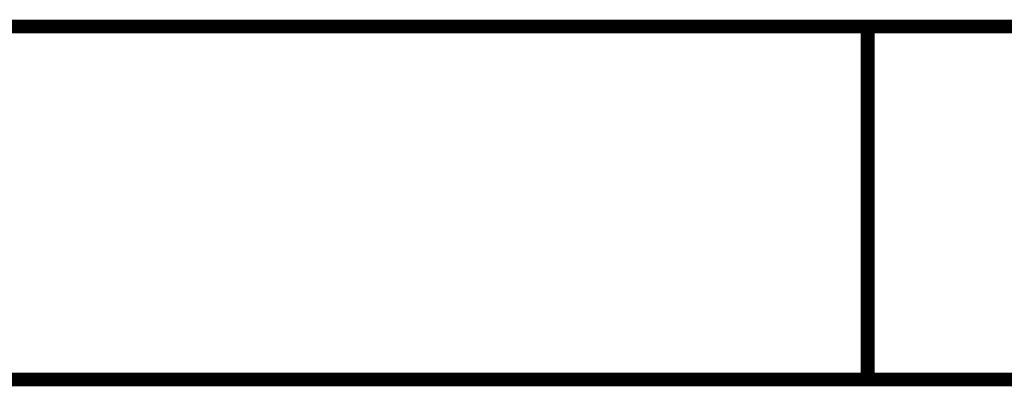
# Model space of a CAD drawing. Extents: x -2 to 113, y -136 to 16.
# Tile 335 of 541: x 34.6 to 41.98, y -3.04 to -0.29. Entities that reach past the tile are written whole.
import ezdxf

# ---------------------------------------------------------------- set-up
doc = ezdxf.new("R2010")
doc.units = 0
doc.header["$MEASUREMENT"] = 0
doc.linetypes.add('SOLID', pattern=[0])
doc.layers.get('0').update_dxf_attribs({"linetype": 'SOLID'})
for name, color, linetype in [('1', 7, 'SOLID'), ('10', 7, 'SOLID'), ('11', 7, 'SOLID'), ('12', 7, 'SOLID'), ('13', 7, 'SOLID'), ('14', 7, 'SOLID'), ('15', 7, 'SOLID'), ('16', 7, 'SOLID'), ('17', 7, 'SOLID'), ('18', 7, 'SOLID'), ('19', 7, 'SOLID'), ('2', 7, 'SOLID'), ('20', 7, 'SOLID'), ('21', 7, 'SOLID'), ('22', 7, 'SOLID'), ('23', 7, 'SOLID'), ('24', 7, 'SOLID'), ('25', 7, 'SOLID'), ('26', 7, 'SOLID'), ('27', 7, 'SOLID'), ('28', 7, 'SOLID'), ('29', 7, 'SOLID'), ('3', 7, 'SOLID'), ('30', 7, 'SOLID'), ('31', 7, 'SOLID'), ('32', 7, 'SOLID'), ('33', 7, 'SOLID'), ('34', 7, 'SOLID'), ('35', 7, 'SOLID'), ('36', 7, 'SOLID'), ('37', 7, 'SOLID'), ('38', 7, 'SOLID'), ('39', 7, 'SOLID'), ('4', 7, 'SOLID'), ('40', 7, 'SOLID'), ('41', 7, 'SOLID'), ('42', 7, 'SOLID'), ('43', 7, 'SOLID'), ('44', 7, 'SOLID'), ('45', 7, 'SOLID'), ('46', 7, 'SOLID'), ('47', 7, 'SOLID'), ('48', 7, 'SOLID'), ('49', 7, 'SOLID'), ('5', 7, 'SOLID'), ('50', 7, 'SOLID'), ('51', 7, 'SOLID'), ('52', 7, 'SOLID'), ('53', 7, 'SOLID'), ('54', 7, 'SOLID'), ('55', 7, 'SOLID'), ('56', 7, 'SOLID'), ('57', 7, 'SOLID'), ('58', 7, 'SOLID'), ('59', 7, 'SOLID'), ('6', 7, 'SOLID'), ('60', 7, 'SOLID'), ('61', 7, 'SOLID'), ('62', 7, 'SOLID'), ('63', 7, 'SOLID'), ('64', 7, 'SOLID'), ('65', 7, 'SOLID'), ('66', 7, 'SOLID'), ('67', 7, 'SOLID'), ('68', 7, 'SOLID'), ('7', 7, 'SOLID'), ('8', 7, 'SOLID'), ('9', 7, 'SOLID')]:
    doc.layers.add(name, color=color, linetype=linetype)

msp = doc.modelspace()

# ---------------------------------------------------------------- linework, layer by layer
at = {"color": 7, "linetype": 'SOLID', "const_width": 0.1029}
for points in [[(-0.2175, -0.3444), (111.5472, -0.3444)], [(40.9589, -0.3444), (40.9589, -2.9915)], [(-0.2175, -2.9915), (111.5472, -2.9915)]]:
    msp.add_lwpolyline(points, dxfattribs=at)
at = {"layer": '1', "color": 7, "linetype": 'SOLID', "const_width": 0.1029}
for points in [[(-0.2175, -0.3444), (111.5472, -0.3444)], [(40.9589, -0.3444), (40.9589, -2.9915)], [(-0.2175, -2.9915), (111.5472, -2.9915)]]:
    msp.add_lwpolyline(points, dxfattribs=at)
at = {"layer": '10', "color": 7, "linetype": 'SOLID', "const_width": 0.1029}
for points in [[(-0.2175, -0.3444), (111.5472, -0.3444)], [(40.9589, -0.3444), (40.9589, -2.9915)], [(-0.2175, -2.9915), (111.5472, -2.9915)]]:
    msp.add_lwpolyline(points, dxfattribs=at)
at = {"layer": '11', "color": 7, "linetype": 'SOLID', "const_width": 0.1029}
for points in [[(-0.2175, -0.3444), (111.5472, -0.3444)], [(40.9589, -0.3444), (40.9589, -2.9915)], [(-0.2175, -2.9915), (111.5472, -2.9915)]]:
    msp.add_lwpolyline(points, dxfattribs=at)
at = {"layer": '12', "color": 7, "linetype": 'SOLID', "const_width": 0.1029}
for points in [[(-0.2175, -0.3444), (111.5472, -0.3444)], [(40.9589, -0.3444), (40.9589, -2.9915)], [(-0.2175, -2.9915), (111.5472, -2.9915)]]:
    msp.add_lwpolyline(points, dxfattribs=at)
at = {"layer": '13', "color": 7, "linetype": 'SOLID', "const_width": 0.1029}
for points in [[(-0.2175, -0.3444), (111.5472, -0.3444)], [(40.9589, -0.3444), (40.9589, -2.9915)], [(-0.2175, -2.9915), (111.5472, -2.9915)]]:
    msp.add_lwpolyline(points, dxfattribs=at)
at = {"layer": '14', "color": 7, "linetype": 'SOLID', "const_width": 0.1029}
for points in [[(-0.2175, -0.3444), (111.5472, -0.3444)], [(40.9589, -0.3444), (40.9589, -2.9915)], [(-0.2175, -2.9915), (111.5472, -2.9915)]]:
    msp.add_lwpolyline(points, dxfattribs=at)
at = {"layer": '15', "color": 7, "linetype": 'SOLID', "const_width": 0.1029}
for points in [[(-0.2175, -0.3444), (111.5472, -0.3444)], [(40.9589, -0.3444), (40.9589, -2.9915)], [(-0.2175, -2.9915), (111.5472, -2.9915)]]:
    msp.add_lwpolyline(points, dxfattribs=at)
at = {"layer": '16', "color": 7, "linetype": 'SOLID', "const_width": 0.1029}
for points in [[(-0.2175, -0.3444), (111.5472, -0.3444)], [(40.9589, -0.3444), (40.9589, -2.9915)], [(-0.2175, -2.9915), (111.5472, -2.9915)]]:
    msp.add_lwpolyline(points, dxfattribs=at)
at = {"layer": '17', "color": 7, "linetype": 'SOLID', "const_width": 0.1029}
for points in [[(-0.2175, -0.3444), (111.5472, -0.3444)], [(40.9589, -0.3444), (40.9589, -2.9915)], [(-0.2175, -2.9915), (111.5472, -2.9915)]]:
    msp.add_lwpolyline(points, dxfattribs=at)
at = {"layer": '18', "color": 7, "linetype": 'SOLID', "const_width": 0.1029}
for points in [[(-0.2175, -0.3444), (111.5472, -0.3444)], [(40.9589, -0.3444), (40.9589, -2.9915)], [(-0.2175, -2.9915), (111.5472, -2.9915)]]:
    msp.add_lwpolyline(points, dxfattribs=at)
at = {"layer": '19', "color": 7, "linetype": 'SOLID', "const_width": 0.1029}
for points in [[(-0.2175, -0.3444), (111.5472, -0.3444)], [(40.9589, -0.3444), (40.9589, -2.9915)], [(-0.2175, -2.9915), (111.5472, -2.9915)]]:
    msp.add_lwpolyline(points, dxfattribs=at)
at = {"layer": '2', "color": 7, "linetype": 'SOLID', "const_width": 0.1029}
for points in [[(-0.2175, -0.3444), (111.5472, -0.3444)], [(40.9589, -0.3444), (40.9589, -2.9915)], [(-0.2175, -2.9915), (111.5472, -2.9915)]]:
    msp.add_lwpolyline(points, dxfattribs=at)
at = {"layer": '20', "color": 7, "linetype": 'SOLID', "const_width": 0.1029}
for points in [[(-0.2175, -0.3444), (111.5472, -0.3444)], [(40.9589, -0.3444), (40.9589, -2.9915)], [(-0.2175, -2.9915), (111.5472, -2.9915)]]:
    msp.add_lwpolyline(points, dxfattribs=at)
at = {"layer": '21', "color": 7, "linetype": 'SOLID', "const_width": 0.1029}
for points in [[(-0.2175, -0.3444), (111.5472, -0.3444)], [(40.9589, -0.3444), (40.9589, -2.9915)], [(-0.2175, -2.9915), (111.5472, -2.9915)]]:
    msp.add_lwpolyline(points, dxfattribs=at)
at = {"layer": '22', "color": 7, "linetype": 'SOLID', "const_width": 0.1029}
for points in [[(-0.2175, -0.3444), (111.5472, -0.3444)], [(40.9589, -0.3444), (40.9589, -2.9915)], [(-0.2175, -2.9915), (111.5472, -2.9915)]]:
    msp.add_lwpolyline(points, dxfattribs=at)
at = {"layer": '23', "color": 7, "linetype": 'SOLID', "const_width": 0.1029}
for points in [[(-0.2175, -0.3444), (111.5472, -0.3444)], [(40.9589, -0.3444), (40.9589, -2.9915)], [(-0.2175, -2.9915), (111.5472, -2.9915)]]:
    msp.add_lwpolyline(points, dxfattribs=at)
at = {"layer": '24', "color": 7, "linetype": 'SOLID', "const_width": 0.1029}
for points in [[(-0.2175, -0.3444), (111.5472, -0.3444)], [(40.9589, -0.3444), (40.9589, -2.9915)], [(-0.2175, -2.9915), (111.5472, -2.9915)]]:
    msp.add_lwpolyline(points, dxfattribs=at)
at = {"layer": '25', "color": 7, "linetype": 'SOLID', "const_width": 0.1029}
for points in [[(-0.2175, -0.3444), (111.5472, -0.3444)], [(40.9589, -0.3444), (40.9589, -2.9915)], [(-0.2175, -2.9915), (111.5472, -2.9915)]]:
    msp.add_lwpolyline(points, dxfattribs=at)
at = {"layer": '26', "color": 7, "linetype": 'SOLID', "const_width": 0.1029}
for points in [[(-0.2175, -0.3444), (111.5472, -0.3444)], [(40.9589, -0.3444), (40.9589, -2.9915)], [(-0.2175, -2.9915), (111.5472, -2.9915)]]:
    msp.add_lwpolyline(points, dxfattribs=at)
at = {"layer": '27', "color": 7, "linetype": 'SOLID', "const_width": 0.1029}
for points in [[(-0.2175, -0.3444), (111.5472, -0.3444)], [(40.9589, -0.3444), (40.9589, -2.9915)], [(-0.2175, -2.9915), (111.5472, -2.9915)]]:
    msp.add_lwpolyline(points, dxfattribs=at)
at = {"layer": '28', "color": 7, "linetype": 'SOLID', "const_width": 0.1029}
for points in [[(-0.2175, -0.3444), (111.5472, -0.3444)], [(40.9589, -0.3444), (40.9589, -2.9915)], [(-0.2175, -2.9915), (111.5472, -2.9915)]]:
    msp.add_lwpolyline(points, dxfattribs=at)
at = {"layer": '29', "color": 7, "linetype": 'SOLID', "const_width": 0.1029}
for points in [[(-0.2175, -0.3444), (111.5472, -0.3444)], [(40.9589, -0.3444), (40.9589, -2.9915)], [(-0.2175, -2.9915), (111.5472, -2.9915)]]:
    msp.add_lwpolyline(points, dxfattribs=at)
at = {"layer": '3', "color": 7, "linetype": 'SOLID', "const_width": 0.1029}
for points in [[(-0.2175, -0.3444), (111.5472, -0.3444)], [(40.9589, -0.3444), (40.9589, -2.9915)], [(-0.2175, -2.9915), (111.5472, -2.9915)]]:
    msp.add_lwpolyline(points, dxfattribs=at)
at = {"layer": '30', "color": 7, "linetype": 'SOLID', "const_width": 0.1029}
for points in [[(-0.2175, -0.3444), (111.5472, -0.3444)], [(40.9589, -0.3444), (40.9589, -2.9915)], [(-0.2175, -2.9915), (111.5472, -2.9915)]]:
    msp.add_lwpolyline(points, dxfattribs=at)
at = {"layer": '31', "color": 7, "linetype": 'SOLID', "const_width": 0.1029}
for points in [[(-0.2175, -0.3444), (111.5472, -0.3444)], [(40.9589, -0.3444), (40.9589, -2.9915)], [(-0.2175, -2.9915), (111.5472, -2.9915)]]:
    msp.add_lwpolyline(points, dxfattribs=at)
at = {"layer": '32', "color": 7, "linetype": 'SOLID', "const_width": 0.1029}
for points in [[(-0.2175, -0.3444), (111.5472, -0.3444)], [(40.9589, -0.3444), (40.9589, -2.9915)], [(-0.2175, -2.9915), (111.5472, -2.9915)]]:
    msp.add_lwpolyline(points, dxfattribs=at)
at = {"layer": '33', "color": 7, "linetype": 'SOLID', "const_width": 0.1029}
for points in [[(-0.2175, -0.3444), (111.5472, -0.3444)], [(40.9589, -0.3444), (40.9589, -2.9915)], [(-0.2175, -2.9915), (111.5472, -2.9915)]]:
    msp.add_lwpolyline(points, dxfattribs=at)
at = {"layer": '34', "color": 7, "linetype": 'SOLID', "const_width": 0.1029}
for points in [[(-0.2175, -0.3444), (111.5472, -0.3444)], [(40.9589, -0.3444), (40.9589, -2.9915)], [(-0.2175, -2.9915), (111.5472, -2.9915)]]:
    msp.add_lwpolyline(points, dxfattribs=at)
at = {"layer": '35', "color": 7, "linetype": 'SOLID', "const_width": 0.1029}
for points in [[(-0.2175, -0.3444), (111.5472, -0.3444)], [(40.9589, -0.3444), (40.9589, -2.9915)], [(-0.2175, -2.9915), (111.5472, -2.9915)]]:
    msp.add_lwpolyline(points, dxfattribs=at)
at = {"layer": '36', "color": 7, "linetype": 'SOLID', "const_width": 0.1029}
for points in [[(-0.2175, -0.3444), (111.5472, -0.3444)], [(40.9589, -0.3444), (40.9589, -2.9915)], [(-0.2175, -2.9915), (111.5472, -2.9915)]]:
    msp.add_lwpolyline(points, dxfattribs=at)
at = {"layer": '37', "color": 7, "linetype": 'SOLID', "const_width": 0.1029}
for points in [[(-0.2175, -0.3444), (111.5472, -0.3444)], [(40.9589, -0.3444), (40.9589, -2.9915)], [(-0.2175, -2.9915), (111.5472, -2.9915)]]:
    msp.add_lwpolyline(points, dxfattribs=at)
at = {"layer": '38', "color": 7, "linetype": 'SOLID', "const_width": 0.1029}
for points in [[(-0.2175, -0.3444), (111.5472, -0.3444)], [(40.9589, -0.3444), (40.9589, -2.9915)], [(-0.2175, -2.9915), (111.5472, -2.9915)]]:
    msp.add_lwpolyline(points, dxfattribs=at)
at = {"layer": '39', "color": 7, "linetype": 'SOLID', "const_width": 0.1029}
for points in [[(-0.2175, -0.3444), (111.5472, -0.3444)], [(40.9589, -0.3444), (40.9589, -2.9915)], [(-0.2175, -2.9915), (111.5472, -2.9915)]]:
    msp.add_lwpolyline(points, dxfattribs=at)
at = {"layer": '4', "color": 7, "linetype": 'SOLID', "const_width": 0.1029}
for points in [[(-0.2175, -0.3444), (111.5472, -0.3444)], [(40.9589, -0.3444), (40.9589, -2.9915)], [(-0.2175, -2.9915), (111.5472, -2.9915)]]:
    msp.add_lwpolyline(points, dxfattribs=at)
at = {"layer": '40', "color": 7, "linetype": 'SOLID', "const_width": 0.1029}
for points in [[(-0.2175, -0.3444), (111.5472, -0.3444)], [(40.9589, -0.3444), (40.9589, -2.9915)], [(-0.2175, -2.9915), (111.5472, -2.9915)]]:
    msp.add_lwpolyline(points, dxfattribs=at)
at = {"layer": '41', "color": 7, "linetype": 'SOLID', "const_width": 0.1029}
for points in [[(-0.2175, -0.3444), (111.5472, -0.3444)], [(40.9589, -0.3444), (40.9589, -2.9915)], [(-0.2175, -2.9915), (111.5472, -2.9915)]]:
    msp.add_lwpolyline(points, dxfattribs=at)
at = {"layer": '42', "color": 7, "linetype": 'SOLID', "const_width": 0.1029}
for points in [[(-0.2175, -0.3444), (111.5472, -0.3444)], [(40.9589, -0.3444), (40.9589, -2.9915)], [(-0.2175, -2.9915), (111.5472, -2.9915)]]:
    msp.add_lwpolyline(points, dxfattribs=at)
at = {"layer": '43', "color": 7, "linetype": 'SOLID', "const_width": 0.1029}
for points in [[(-0.2175, -0.3444), (111.5472, -0.3444)], [(40.9589, -0.3444), (40.9589, -2.9915)], [(-0.2175, -2.9915), (111.5472, -2.9915)]]:
    msp.add_lwpolyline(points, dxfattribs=at)
at = {"layer": '44', "color": 7, "linetype": 'SOLID', "const_width": 0.1029}
for points in [[(-0.2175, -0.3444), (111.5472, -0.3444)], [(40.9589, -0.3444), (40.9589, -2.9915)], [(-0.2175, -2.9915), (111.5472, -2.9915)]]:
    msp.add_lwpolyline(points, dxfattribs=at)
at = {"layer": '45', "color": 7, "linetype": 'SOLID', "const_width": 0.1029}
for points in [[(-0.2175, -0.3444), (111.5472, -0.3444)], [(40.9589, -0.3444), (40.9589, -2.9915)], [(-0.2175, -2.9915), (111.5472, -2.9915)]]:
    msp.add_lwpolyline(points, dxfattribs=at)
at = {"layer": '46', "color": 7, "linetype": 'SOLID', "const_width": 0.1029}
for points in [[(-0.2175, -0.3444), (111.5472, -0.3444)], [(40.9589, -0.3444), (40.9589, -2.9915)], [(-0.2175, -2.9915), (111.5472, -2.9915)]]:
    msp.add_lwpolyline(points, dxfattribs=at)
at = {"layer": '47', "color": 7, "linetype": 'SOLID', "const_width": 0.1029}
for points in [[(-0.2175, -0.3444), (111.5472, -0.3444)], [(40.9589, -0.3444), (40.9589, -2.9915)], [(-0.2175, -2.9915), (111.5472, -2.9915)]]:
    msp.add_lwpolyline(points, dxfattribs=at)
at = {"layer": '48', "color": 7, "linetype": 'SOLID', "const_width": 0.1029}
for points in [[(-0.2175, -0.3444), (111.5472, -0.3444)], [(40.9589, -0.3444), (40.9589, -2.9915)], [(-0.2175, -2.9915), (111.5472, -2.9915)]]:
    msp.add_lwpolyline(points, dxfattribs=at)
at = {"layer": '49', "color": 7, "linetype": 'SOLID', "const_width": 0.1029}
for points in [[(-0.2175, -0.3444), (111.5472, -0.3444)], [(40.9589, -0.3444), (40.9589, -2.9915)], [(-0.2175, -2.9915), (111.5472, -2.9915)]]:
    msp.add_lwpolyline(points, dxfattribs=at)
at = {"layer": '5', "color": 7, "linetype": 'SOLID', "const_width": 0.1029}
for points in [[(-0.2175, -0.3444), (111.5472, -0.3444)], [(40.9589, -0.3444), (40.9589, -2.9915)], [(-0.2175, -2.9915), (111.5472, -2.9915)]]:
    msp.add_lwpolyline(points, dxfattribs=at)
at = {"layer": '50', "color": 7, "linetype": 'SOLID', "const_width": 0.1029}
for points in [[(-0.2175, -0.3444), (111.5472, -0.3444)], [(40.9589, -0.3444), (40.9589, -2.9915)], [(-0.2175, -2.9915), (111.5472, -2.9915)]]:
    msp.add_lwpolyline(points, dxfattribs=at)
at = {"layer": '51', "color": 7, "linetype": 'SOLID', "const_width": 0.1029}
for points in [[(-0.2175, -0.3444), (111.5472, -0.3444)], [(40.9589, -0.3444), (40.9589, -2.9915)], [(-0.2175, -2.9915), (111.5472, -2.9915)]]:
    msp.add_lwpolyline(points, dxfattribs=at)
at = {"layer": '52', "color": 7, "linetype": 'SOLID', "const_width": 0.1029}
for points in [[(-0.2175, -0.3444), (111.5472, -0.3444)], [(40.9589, -0.3444), (40.9589, -2.9915)], [(-0.2175, -2.9915), (111.5472, -2.9915)]]:
    msp.add_lwpolyline(points, dxfattribs=at)
at = {"layer": '53', "color": 7, "linetype": 'SOLID', "const_width": 0.1029}
for points in [[(-0.2175, -0.3444), (111.5472, -0.3444)], [(40.9589, -0.3444), (40.9589, -2.9915)], [(-0.2175, -2.9915), (111.5472, -2.9915)]]:
    msp.add_lwpolyline(points, dxfattribs=at)
at = {"layer": '54', "color": 7, "linetype": 'SOLID', "const_width": 0.1029}
for points in [[(-0.2175, -0.3444), (111.5472, -0.3444)], [(40.9589, -0.3444), (40.9589, -2.9915)], [(-0.2175, -2.9915), (111.5472, -2.9915)]]:
    msp.add_lwpolyline(points, dxfattribs=at)
at = {"layer": '55', "color": 7, "linetype": 'SOLID', "const_width": 0.1029}
for points in [[(-0.2175, -0.3444), (111.5472, -0.3444)], [(40.9589, -0.3444), (40.9589, -2.9915)], [(-0.2175, -2.9915), (111.5472, -2.9915)]]:
    msp.add_lwpolyline(points, dxfattribs=at)
at = {"layer": '56', "color": 7, "linetype": 'SOLID', "const_width": 0.1029}
for points in [[(-0.2175, -0.3444), (111.5472, -0.3444)], [(40.9589, -0.3444), (40.9589, -2.9915)], [(-0.2175, -2.9915), (111.5472, -2.9915)]]:
    msp.add_lwpolyline(points, dxfattribs=at)
at = {"layer": '57', "color": 7, "linetype": 'SOLID', "const_width": 0.1029}
for points in [[(-0.2175, -0.3444), (111.5472, -0.3444)], [(40.9589, -0.3444), (40.9589, -2.9915)], [(-0.2175, -2.9915), (111.5472, -2.9915)]]:
    msp.add_lwpolyline(points, dxfattribs=at)
at = {"layer": '58', "color": 7, "linetype": 'SOLID', "const_width": 0.1029}
for points in [[(-0.2175, -0.3444), (111.5472, -0.3444)], [(40.9589, -0.3444), (40.9589, -2.9915)], [(-0.2175, -2.9915), (111.5472, -2.9915)]]:
    msp.add_lwpolyline(points, dxfattribs=at)
at = {"layer": '59', "color": 7, "linetype": 'SOLID', "const_width": 0.1029}
for points in [[(-0.2175, -0.3444), (111.5472, -0.3444)], [(40.9589, -0.3444), (40.9589, -2.9915)], [(-0.2175, -2.9915), (111.5472, -2.9915)]]:
    msp.add_lwpolyline(points, dxfattribs=at)
at = {"layer": '6', "color": 7, "linetype": 'SOLID', "const_width": 0.1029}
for points in [[(-0.2175, -0.3444), (111.5472, -0.3444)], [(40.9589, -0.3444), (40.9589, -2.9915)], [(-0.2175, -2.9915), (111.5472, -2.9915)]]:
    msp.add_lwpolyline(points, dxfattribs=at)
at = {"layer": '60', "color": 7, "linetype": 'SOLID', "const_width": 0.1029}
for points in [[(-0.2175, -0.3444), (111.5472, -0.3444)], [(40.9589, -0.3444), (40.9589, -2.9915)], [(-0.2175, -2.9915), (111.5472, -2.9915)]]:
    msp.add_lwpolyline(points, dxfattribs=at)
at = {"layer": '61', "color": 7, "linetype": 'SOLID', "const_width": 0.1029}
for points in [[(-0.2175, -0.3444), (111.5472, -0.3444)], [(40.9589, -0.3444), (40.9589, -2.9915)], [(-0.2175, -2.9915), (111.5472, -2.9915)]]:
    msp.add_lwpolyline(points, dxfattribs=at)
at = {"layer": '62', "color": 7, "linetype": 'SOLID', "const_width": 0.1029}
for points in [[(-0.2175, -0.3444), (111.5472, -0.3444)], [(40.9589, -0.3444), (40.9589, -2.9915)], [(-0.2175, -2.9915), (111.5472, -2.9915)]]:
    msp.add_lwpolyline(points, dxfattribs=at)
at = {"layer": '63', "color": 7, "linetype": 'SOLID', "const_width": 0.1029}
for points in [[(-0.2175, -0.3444), (111.5472, -0.3444)], [(40.9589, -0.3444), (40.9589, -2.9915)], [(-0.2175, -2.9915), (111.5472, -2.9915)]]:
    msp.add_lwpolyline(points, dxfattribs=at)
at = {"layer": '64', "color": 7, "linetype": 'SOLID', "const_width": 0.1029}
for points in [[(-0.2175, -0.3444), (111.5472, -0.3444)], [(40.9589, -0.3444), (40.9589, -2.9915)], [(-0.2175, -2.9915), (111.5472, -2.9915)]]:
    msp.add_lwpolyline(points, dxfattribs=at)
at = {"layer": '65', "color": 7, "linetype": 'SOLID', "const_width": 0.1029}
for points in [[(-0.2175, -0.3444), (111.5472, -0.3444)], [(40.9589, -0.3444), (40.9589, -2.9915)], [(-0.2175, -2.9915), (111.5472, -2.9915)]]:
    msp.add_lwpolyline(points, dxfattribs=at)
at = {"layer": '66', "color": 7, "linetype": 'SOLID', "const_width": 0.1029}
for points in [[(-0.2175, -0.3444), (111.5472, -0.3444)], [(40.9589, -0.3444), (40.9589, -2.9915)], [(-0.2175, -2.9915), (111.5472, -2.9915)]]:
    msp.add_lwpolyline(points, dxfattribs=at)
at = {"layer": '67', "color": 7, "linetype": 'SOLID', "const_width": 0.1029}
for points in [[(-0.2175, -0.3444), (111.5472, -0.3444)], [(40.9589, -0.3444), (40.9589, -2.9915)], [(-0.2175, -2.9915), (111.5472, -2.9915)]]:
    msp.add_lwpolyline(points, dxfattribs=at)
at = {"layer": '68', "color": 7, "linetype": 'SOLID', "const_width": 0.1029}
for points in [[(-0.2175, -0.3444), (111.5472, -0.3444)], [(40.9589, -0.3444), (40.9589, -2.9915)], [(-0.2175, -2.9915), (111.5472, -2.9915)]]:
    msp.add_lwpolyline(points, dxfattribs=at)
at = {"layer": '7', "color": 7, "linetype": 'SOLID', "const_width": 0.1029}
for points in [[(-0.2175, -0.3444), (111.5472, -0.3444)], [(40.9589, -0.3444), (40.9589, -2.9915)], [(-0.2175, -2.9915), (111.5472, -2.9915)]]:
    msp.add_lwpolyline(points, dxfattribs=at)
at = {"layer": '8', "color": 7, "linetype": 'SOLID', "const_width": 0.1029}
for points in [[(-0.2175, -0.3444), (111.5472, -0.3444)], [(40.9589, -0.3444), (40.9589, -2.9915)], [(-0.2175, -2.9915), (111.5472, -2.9915)]]:
    msp.add_lwpolyline(points, dxfattribs=at)
at = {"layer": '9', "color": 7, "linetype": 'SOLID', "const_width": 0.1029}
for points in [[(-0.2175, -0.3444), (111.5472, -0.3444)], [(40.9589, -0.3444), (40.9589, -2.9915)], [(-0.2175, -2.9915), (111.5472, -2.9915)]]:
    msp.add_lwpolyline(points, dxfattribs=at)

doc.saveas('drawing.dxf')
